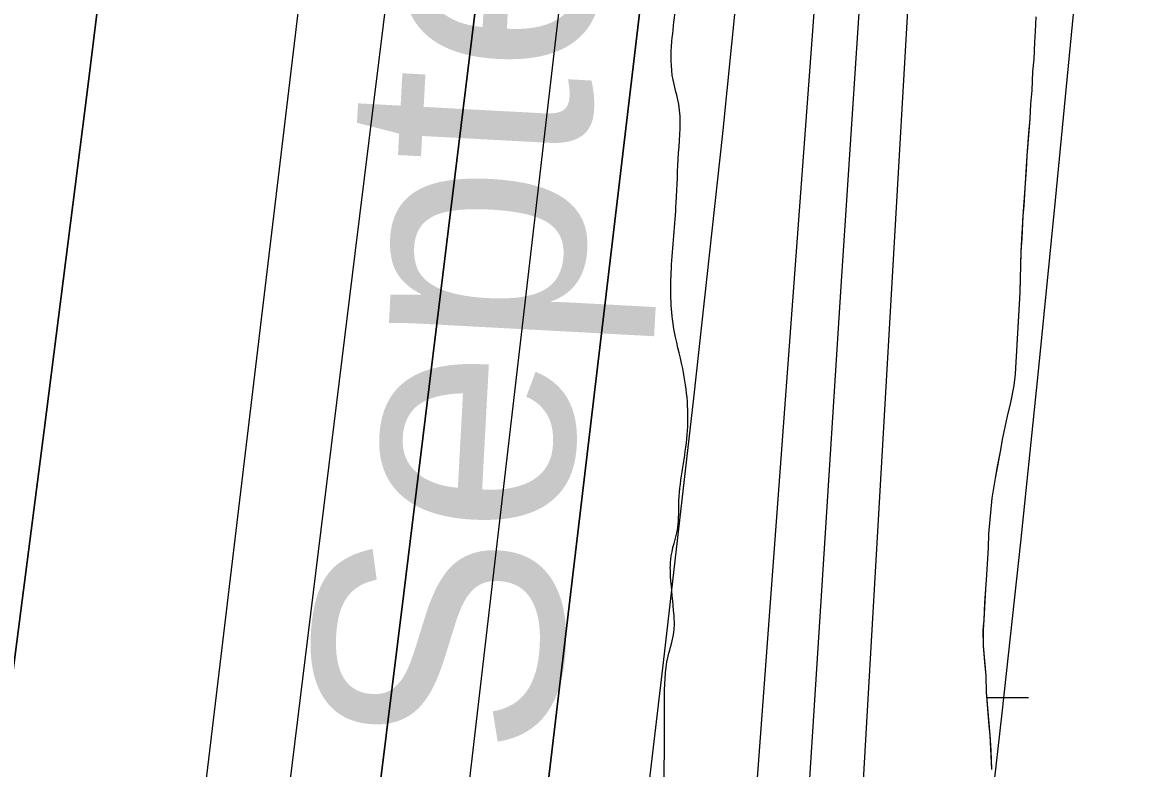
# Model space of a CAD drawing. Extents: x 3297716 to 3335574, y 688621 to 713991.
# Drawn here: x 3324582.4 to 3324959.2, y 702383.1 to 702632.5 of the extents above; entities that cross this region are included whole.
import ezdxf

# ---------------------------------------------------------------- set-up
doc = ezdxf.new("R2010")
doc.units = 0
for name, color, linetype in [('V-RIVR-EDGE', 7, 'Continuous'), ('V-RIVR-IDEN', 7, 'Continuous'), ('V-SITE-VEGE', 7, 'Continuous'), ('V-TOPO-DPTH', 7, 'Continuous'), ('V-TOPO-MAJR', 7, 'Continuous'), ('V-TOPO-MINR', 7, 'Continuous'), ('V-TOPO-WATR', 7, 'Continuous'), ('V-WETL-SWMP', 7, 'Continuous')]:
    doc.layers.add(name, color=color, linetype=linetype)

msp = doc.modelspace()

# ---------------------------------------------------------------- linework, layer by layer
at = {"layer": 'V-RIVR-EDGE'}
msp.add_spline([(3324700.3, 701692.21), (3324707.78, 701736.4), (3324708.99, 701756.57), (3324710.58, 701771.69), (3324714.89, 701788.35), (3324722.34, 701822.07), (3324727.05, 701846.49), (3324726.7, 701860.46), (3324727.5, 701871.7), (3324731.02, 701883.32), (3324734.93, 701894.95), (3324738.07, 701910.07), (3324740.85, 701935.65), (3324742.08, 701963.57), (3324744.08, 701986.84), (3324750.35, 702014.74), (3324758.19, 702047.69), (3324765.99, 702067.83), (3324770.69, 702085.66), (3324776.59, 702119.38), (3324779, 702151.95), (3324775.93, 702165.53), (3324775.95, 702172.13), (3324776.75, 702182.21), (3324782.22, 702198.09), (3324784.57, 702207.4), (3324787.31, 702220.57), (3324790.84, 702234.91), (3324790.48, 702247.32), (3324788.58, 702261.68), (3324792.88, 702276.4), (3324795.23, 702286.48), (3324796.04, 702301.6), (3324796.1, 702322.16), (3324796.58, 702361.71), (3324797.04, 702388.47), (3324797.08, 702405.53), (3324798.28, 702420.65), (3324800.24, 702428.79), (3324800.25, 702434.22), (3324799.12, 702447.41), (3324799.13, 702452.84), (3324801.49, 702463.69), (3324801.9, 702472.61), (3324804.67, 702494.71), (3324803.17, 702516.82), (3324800.1, 702530.78), (3324799.37, 702550.18), (3324800.98, 702572.28), (3324801.8, 702588.95), (3324801.84, 702605.24), (3324799.92, 702613.39), (3324799.56, 702626.19), (3324799.61, 702646.74), (3324796.53, 702655.67), (3324796.55, 702664.2), (3324795.87, 702699.88), (3324799.07, 702741.75), (3324804.98, 702779.74), (3324812.05, 702815.01), (3324811.68, 702822.77), (3324810.22, 702858.07), (3324812.61, 702884.04), (3324819.67, 702918.15), (3324824.8, 702951.1), (3324831.5, 702996.46), (3324832.33, 703018.17), (3324835.5, 703046.86), (3324839.48, 703086.41), (3324850.1, 703144.94), (3324857.56, 703182.54), (3324864.24, 703218.2), (3324872.54, 703282.56), (3324900.83, 703429.08), (3324908.27, 703460.86), (3324916.46, 703480.61), (3324923.86, 703491.84), (3324931.26, 703505.01), (3324939.47, 703529.42), (3324949.64, 703567.01), (3324957.5, 703607.71), (3324964.97, 703649.19), (3324975.98, 703709.27), (3324982.57, 703710.03), (3324987.24, 703714.67), (3324987.29, 703735.23), (3324987.72, 703753.45), (3324992.41, 703770.12), (3324995.53, 703775.92), (3325004.46, 703777.84), (3325009.5, 703779.38), (3325011.06, 703783.64), (3325012.63, 703791.78), (3325016.97, 703820.47), (3325016.6, 703829), (3325013.93, 703846.07), (3325008.93, 703864.31), (3325004.69, 703873.24), (3325006.26, 703880.61), (3325008.99, 703887.58), (3325017.91, 703888.72), (3325028.38, 703888.31), (3325034.21, 703891.78), (3325035, 703896.82), (3325038.14, 703911.16), (3325044.39, 703929.37), (3325050.24, 703944.48), (3325054.93, 703959.21), (3325054.96, 703971.23), (3325056.93, 703984.8), (3325059.31, 704004.96), (3325061.26, 704009.61), (3325066.7, 704013.08), (3325069.03, 704017.34), (3325072.96, 704034.4), (3325083.15, 704079.75), (3325083.58, 704096.81), (3325081.31, 704118.53), (3325074.39, 704143.37), (3325068.22, 704159.67), (3325067.85, 704164.71), (3325072.94, 704185.64), (3325083.49, 704218.97), (3325091.32, 704246.87), (3325097.94, 704259.26), (3325105.32, 704263.9), (3325113.47, 704263.88), (3325125.09, 704261.52), (3325136.71, 704254.12), (3325147.54, 704241.3), (3325156.81, 704227.7), (3325159.92, 704228.86), (3325160.32, 704235.45), (3325158.78, 704241.66), (3325154.93, 704249.43), (3325146.03, 704261.08), (3325125.54, 704282.85), (3325115.1, 704298.78), (3325109.32, 704312.75), (3325105.86, 704323.62), (3325105.49, 704333.31), (3325105.52, 704342.23), (3325105.54, 704350.38), (3325117.67, 704396.5), (3325125.12, 704427.5), (3325138.44, 704482.15), (3325165.86, 704592.22), (3325178.75, 704632.52), (3325185.01, 704655.38), (3325194.42, 704694.53), (3325194.86, 704714.3), (3325191.4, 704727.5), (3325190.64, 704734.48), (3325194.56, 704751.14), (3325194.6, 704767.82), (3325194.64, 704786.05), (3325194.29, 704801.17), (3325187.35, 704813.99), (3325187.75, 704820.97), (3325189.32, 704827.56), (3325195.54, 704836.07), (3325206.82, 704846.13), (3325216.91, 704852.69), (3325227.03, 704867.41), (3325241.05, 704891.03), (3325252.36, 704914.65), (3325257.03, 704923.18), (3325257.06, 704932.87), (3325257.85, 704940.62), (3325263.31, 704951.47), (3325270.33, 704969.68), (3325273.06, 704976.65), (3325273.5, 704994.49), (3325272.74, 705001.08), (3325268.87, 705005.36), (3325263.85, 705014.68), (3325262.32, 705024.38), (3325261.98, 705041.05), (3325263.97, 705061.6), (3325273.72, 705085.24), (3325279.96, 705100.34), (3325281.94, 705115.08), (3325281.96, 705125.55), (3325280.45, 705139.51), (3325280.47, 705148.82), (3325284.02, 705172.08), (3325289.12, 705198.05), (3325292.67, 705219.76), (3325304.48, 705292.63), (3325310, 705327.13), (3325312.4, 705358.93), (3325312.45, 705379.87), (3325308.65, 705410.9), (3325306.8, 705446.2), (3325306.09, 705471.79), (3325307.72, 705505.53), (3325312.5, 705553.61), (3325315.27, 705577.25), (3325322.71, 705605.93), (3325333.67, 705648.56), (3325336.07, 705678.81), (3325335.76, 705709.83), (3325338.11, 705717.97), (3325344.33, 705722.61), (3325351.71, 705730.73), (3325354.45, 705740.81), (3325361.48, 705759.8), (3325365.38, 705767.93), (3325374.72, 705783.42), (3325382.14, 705800.46), (3325392.69, 705833.01), (3325397.79, 705857.43), (3325405.65, 705900.46), (3325409.65, 705948.15), (3325411.66, 705977.23), (3325415.64, 706019.88), (3325415.73, 706054.39), (3325416.61, 706097.05), (3325414.35, 706125.75), (3325407.46, 706162.61), (3325405.59, 706188.21), (3325405.67, 706223.11), (3325404.23, 706268.1), (3325403.6, 706324.72), (3325403.68, 706356.91), (3325406.04, 706372.8), (3325405.68, 706384.82), (3325408.6, 706464.7), (3325405.61, 706509.7), (3325405.31, 706547.7), (3325405.8, 706587.65), (3325414.09, 706646.57), (3325419.6, 706681.85), (3325425.48, 706706.65), (3325425.91, 706723.33), (3325425.55, 706735.74), (3325420.96, 706761.34), (3325415.97, 706779.58), (3325416.8, 706804.01), (3325418.06, 706840.07), (3325420.8, 706852.87), (3325429, 706876.11), (3325434.86, 706890.06), (3325437.2, 706898.59), (3325437.22, 706906.34), (3325430.7, 706932.73), (3325426.49, 706958.33), (3325428.52, 706993.62), (3325433.24, 707021.92), (3325436.36, 707027.73), (3325439.09, 707035.48), (3325443.79, 707052.91), (3325452, 707078.49), (3325452.4, 707085.86), (3325445.46, 707099.45), (3325437.35, 707116.14), (3325435.45, 707129.72), (3325434.74, 707155.71), (3325437.16, 707193.7), (3325443.57, 707277.07), (3325445.56, 707298.78), (3325449.11, 707321.65), (3325456.53, 707344.9), (3325477.62, 707403.02), (3325488.91, 707421.99), (3325492.05, 707435.56), (3325494.41, 707449.9), (3325499.99, 707510.77), (3325504.69, 707528.99), (3325510.97, 707558.44), (3325513.74, 707580.54), (3325514.6, 707615.05), (3325515.06, 707645.69), (3325512.78, 707664.31), (3325511.29, 707691.07), (3325510.62, 707731.4), (3325506.86, 707780.28), (3325505.38, 707807.04), (3325503.84, 707814.41), (3325499.6, 707822.18), (3325498.83, 707826.83), (3325499.62, 707831.87), (3325502.74, 707838.07), (3325504.7, 707846.6), (3325505.89, 707857.06), (3325504.76, 707870.25), (3325502.46, 707882.67), (3325502.1, 707894.69), (3325503.69, 707910.97), (3325508.38, 707924.92), (3325510.73, 707934.23), (3325511.16, 707950.12), (3325515.88, 707978.03), (3325517.14, 708014.49), (3325518.47, 708082.35), (3325523.26, 708136.63), (3325524.9, 708175.79), (3325523.76, 708185.49), (3325521.07, 708195.19), (3325520.7, 708202.17), (3325521.91, 708220.4), (3325524.66, 708236.29), (3325525.88, 708258), (3325524.78, 708283.99), (3325523.65, 708298.34), (3325523.69, 708311.53), (3325525.67, 708328.2), (3325527.24, 708336.72), (3325526.09, 708343.71), (3325524.97, 708360.39), (3325525, 708373.18), (3325527.36, 708384.04), (3325533.23, 708405.35), (3325534.83, 708427.45), (3325536.05, 708449.17), (3325536.49, 708470.11), (3325539.7, 708514.7), (3325540.9, 708527.88), (3325542.48, 708539.51), (3325543.3, 708557.73), (3325546.49, 708594.57), (3325546.96, 708626.36), (3325549.32, 708639.93), (3325548.17, 708644.2), (3325545.85, 708648.47), (3325545.86, 708653.51), (3325548.66, 708688.02), (3325550.73, 708740.37), (3325553.15, 708777.2), (3325553.62, 708810.55), (3325555.63, 708840.8), (3325554.12, 708855.15), (3325554.92, 708867.17), (3325554.95, 708878.03), (3325555.75, 708890.05), (3325555.01, 708903.62), (3325554.27, 708917.97), (3325554.31, 708931.93), (3325555.13, 708949.38), (3325555.55, 708965.67), (3325554.84, 708992.04), (3325554.1, 709005.23), (3325554.13, 709017.64), (3325556.49, 709028.88), (3325556.91, 709042.06), (3325555.04, 709072.71), (3325556.68, 709106.44), (3325555.98, 709137.47), (3325556.83, 709166.16), (3325556.12, 709196.02), (3325555.4, 709218.52), (3325552.35, 709238.3), (3325550.49, 709270.88), (3325549.74, 709282.13), (3325551.33, 709294.54), (3325557.56, 709306.54), (3325563.01, 709315.45), (3325564.98, 709325.53), (3325565, 709334.06), (3325557.32, 709364.72), (3325551.92, 709377.14), (3325545.73, 709382.97), (3325537.6, 709389.97), (3325534.51, 709396.18), (3325531.82, 709405.89), (3325530.68, 709414.42), (3325530.72, 709429.54), (3325531.15, 709448.16), (3325531.58, 709464.83), (3325538.64, 709496.61), (3325542.17, 709510.95), (3325542.19, 709522.2), (3325536.84, 709554.01), (3325527.22, 709584.67), (3325525.7, 709596.7), (3325525.72, 709604.46), (3325526.53, 709618.8), (3325531.21, 709629.65), (3325532.82, 709653.69), (3325533.26, 709673.08), (3325530.62, 709702.95), (3325522.99, 709752.6), (3325519.17, 709778.98), (3325515.75, 709807.3), (3325515.82, 709833.28), (3325518.26, 709880.98), (3325528.52, 709950.37), (3325530.94, 709991.08), (3325532.21, 710034.9), (3325533.92, 710097.72), (3325535.61, 710155.11), (3325530.24, 710177.62), (3325528.34, 710191.58), (3325528.37, 710205.16), (3325527.63, 710217.96), (3325519.13, 710232.33), (3325503.65, 710246.32), (3325495.15, 710257.98), (3325492.87, 710276.21), (3325489.44, 710303.37), (3325485.24, 710326.26), (3325483.8, 710372.41), (3325479.6, 710398.01), (3325474.23, 710425.56), (3325465.39, 710453.89), (3325460.8, 710481.44), (3325458.95, 710517.51), (3325460.99, 710557.06), (3325466.1, 710586.52), (3325467.31, 710604.36), (3325465.82, 710630.73), (3325464.73, 710658.66), (3325467.54, 710697.43), (3325467.24, 710735.05), (3325466.9, 710752.5), (3325466.93, 710764.91), (3325466.2, 710782.75), (3325467.78, 710796.32), (3325469.74, 710804.84), (3325470.15, 710810.66), (3325469.41, 710826.95), (3325464.45, 710858.76), (3325452.53, 710900.67), (3325442.51, 710926.68), (3325430.16, 710951.53), (3325424.01, 710972.88), (3325423.28, 710991.1), (3325424.88, 711012.43), (3325426.86, 711027.16), (3325426.88, 711034.53), (3325424.97, 711046.94), (3325415.73, 711076.05), (3325402.64, 711111.37), (3325394.19, 711146.69), (3325390.03, 711187.03), (3325385.11, 711239.01), (3325374.1, 711332.49), (3325365.36, 711405.81), (3325354.44, 711537.69), (3325349.9, 711583.07), (3325345.01, 711646.3), (3325338.88, 711676.95), (3325338.15, 711695.57), (3325338.18, 711705.65), (3325337.05, 711718.84), (3325330.51, 711741.73), (3325317.82, 711782.48), (3325303.19, 711828.28), (3325297.43, 711850.4), (3325295.54, 711868.63), (3325290.26, 711932.24), (3325286.93, 711996.24), (3325287.08, 712055.19), (3325286.35, 712073.41), (3325282.53, 712096.3), (3325276, 712124.24), (3325270.24, 712146.36), (3325270.26, 712154.5), (3325274.54, 712159.92), (3325277.27, 712165.35), (3325277.67, 712171.16), (3325277.31, 712181.63), (3325276.55, 712187.45), (3325275.01, 712195.21), (3325271.97, 712208.08)], degree=3, dxfattribs=at)
at = {"layer": 'V-SITE-VEGE'}
msp.add_lwpolyline([(3324906.57, 702382.71), (3324905.96, 702394.24), (3324904.76, 702408.61), (3324904.6, 702414.03), (3324903.7, 702424.14), (3324903.68, 702429.4), (3324903.94, 702432.82), (3324904.47, 702443.08), (3324904.88, 702447.78), (3324905.41, 702456.9), (3324905.53, 702461.59), (3324906.61, 702473.42), (3324907.72, 702480.12), (3324909.53, 702489.67), (3324910.09, 702493.09), (3324911.76, 702500.93), (3324912.88, 702505.49), (3324914, 702511.19), (3324914.41, 702515.04), (3324916, 702542.24), (3324916.36, 702556.06), (3324917.02, 702567.88), (3324917.7, 702577), (3324918.36, 702587.97), (3324919.3, 702600.36), (3324919.56, 702605.35), (3324919.98, 702609.76), (3324920.23, 702616.17), (3324920.64, 702620.31), (3324920.9, 702626), (3324921.17, 702629.57), (3324921.29, 702634.41)], dxfattribs=at)
at = {"layer": 'V-TOPO-DPTH'}
for points in [[(3324641.64, 704234.96), (3324671.9, 703224.05), (3324670.42, 703199.54), (3324668.64, 703175.06), (3324666.43, 703150.61), (3324663.93, 703126.19), (3324644.15, 702948.57), (3324631.23, 702835.4), (3324617.92, 702722.27), (3324603.99, 702609.21), (3324589.66, 702496.21), (3324566.96, 702320.94), (3324563.38, 702292.03), (3324560.02, 702263.11), (3324556.99, 702234.14), (3324554.17, 702205.15), (3324509.85, 701720.13)], [(3324641.64, 704234.96), (3324671.9, 703224.05), (3324670.42, 703199.54), (3324668.64, 703175.06), (3324666.43, 703150.61), (3324663.93, 703126.19), (3324644.15, 702948.57), (3324631.23, 702835.4), (3324617.92, 702722.27), (3324603.99, 702609.21), (3324589.66, 702496.21), (3324566.96, 702320.94), (3324563.38, 702292.03), (3324560.02, 702263.11), (3324556.99, 702234.14), (3324554.17, 702205.15), (3324509.85, 701720.13)], [(3324710.04, 702043.78), (3324720.8, 702110.86), (3324738.33, 702219.78), (3324740.28, 702232.4), (3324742.13, 702245.04), (3324743.82, 702257.7), (3324745.4, 702270.38), (3324802.67, 702753.02), (3324810.64, 702820.51), (3324818.54, 702888), (3324826.35, 702955.5), (3324834.11, 703023.01), (3324841.59, 703088.54), (3324845.77, 703123.26), (3324850.24, 703157.93), (3324855.14, 703192.55), (3324860.33, 703227.13), (3324898.6, 703472.01), (3324920.01, 703601.64), (3324942.94, 703731)], [(3324942.94, 703731), (3324920.01, 703601.64), (3324898.6, 703472.01), (3324860.33, 703227.13), (3324855.14, 703192.55), (3324850.24, 703157.93), (3324845.77, 703123.26), (3324841.59, 703088.54), (3324834.11, 703023.01), (3324826.35, 702955.5), (3324818.54, 702888), (3324810.64, 702820.51), (3324802.67, 702753.02), (3324745.4, 702270.38), (3324743.82, 702257.7), (3324742.13, 702245.04), (3324740.28, 702232.4), (3324738.33, 702219.78), (3324720.8, 702110.86), (3324710.04, 702043.78)], [(3324603.97, 702055.83), (3324610.39, 702105.92), (3324616.69, 702156.02), (3324627.67, 702244.61), (3324628.38, 702250.43), (3324629.1, 702256.25), (3324629.8, 702262.07), (3324630.5, 702267.9), (3324710.15, 702932.98), (3324714.93, 702972.37), (3324719.81, 703011.75), (3324724.81, 703051.11), (3324729.91, 703090.46), (3324735.23, 703129.78), (3324740.74, 703169.07), (3324746.56, 703208.32), (3324752.58, 703247.54), (3324807.6, 703597.12), (3324824.7, 703707.35)], [(3324603.97, 702055.83), (3324610.39, 702105.92), (3324616.69, 702156.02), (3324627.67, 702244.61), (3324628.38, 702250.43), (3324629.1, 702256.25), (3324629.8, 702262.07), (3324630.5, 702267.9), (3324710.15, 702932.98), (3324714.93, 702972.37), (3324719.81, 703011.75), (3324724.81, 703051.11), (3324729.91, 703090.46), (3324735.23, 703129.78), (3324740.74, 703169.07), (3324746.56, 703208.32), (3324752.58, 703247.54), (3324807.6, 703597.12), (3324824.7, 703707.35)], [(3324886.24, 703689.67), (3324871.22, 703605.99), (3324856.24, 703522.29), (3324843.36, 703450.26), (3324835.03, 703402.55), (3324826.97, 703354.8), (3324819.31, 703306.97), (3324811.91, 703259.11), (3324800.82, 703185.29), (3324799.22, 703174.3), (3324797.68, 703163.3), (3324796.23, 703152.28), (3324794.85, 703141.26), (3324733.28, 702632.79), (3324725.53, 702569.08), (3324717.73, 702505.37), (3324709.86, 702441.67), (3324701.95, 702377.98), (3324694.59, 702319.02), (3324690.26, 702284.82), (3324685.85, 702250.63), (3324681.31, 702216.45), (3324676.69, 702182.29), (3324600.84, 701629.13)], [(3324886.24, 703689.67), (3324871.22, 703605.99), (3324856.24, 703522.29), (3324843.36, 703450.26), (3324835.03, 703402.55), (3324826.97, 703354.8), (3324819.31, 703306.97), (3324811.91, 703259.11), (3324800.82, 703185.29), (3324799.22, 703174.3), (3324797.68, 703163.3), (3324796.23, 703152.28), (3324794.85, 703141.26), (3324733.28, 702632.79), (3324725.53, 702569.08), (3324717.73, 702505.37), (3324709.86, 702441.67), (3324701.95, 702377.98), (3324694.59, 702319.02), (3324690.26, 702284.82), (3324685.85, 702250.63), (3324681.31, 702216.45), (3324676.69, 702182.29), (3324600.84, 701629.13)], [(3324689.97, 701638.87), (3324800.98, 702156.33), (3324803.34, 702167.3), (3324805.73, 702178.26), (3324808.14, 702189.21), (3324810.56, 702200.16), (3324813.74, 702214.43), (3324814.55, 702218.25), (3324815.31, 702222.08), (3324815.98, 702225.93), (3324816.59, 702229.79), (3324817.56, 702236.26), (3324817.64, 702236.89), (3324817.83, 702238.8), (3324818.83, 702252.88), (3324819.37, 702260.56), (3324819.92, 702268.23), (3324820.48, 702275.91), (3324821.04, 702283.58), (3324882.96, 703120.64)]]:
    msp.add_lwpolyline(points, dxfattribs=at)
at = {"layer": 'V-TOPO-MAJR'}
msp.add_lwpolyline([(3324775.01, 701526.37), (3324878.28, 702157.15), (3324884.01, 702193.77), (3324889.4, 702230.44), (3324894.27, 702267.19), (3324898.81, 702303.98), (3324903.51, 702344.51), (3324909.97, 702401.62), (3324916.22, 702458.76), (3324922.13, 702515.93), (3324927.83, 702573.12), (3324979.64, 703108.91), (3325316.62, 704249.06)], dxfattribs=at)
at = {"layer": 'V-TOPO-MINR'}
for points in [[(3324718.51, 701933.39), (3324765.01, 702183.53), (3324770.13, 702212.65), (3324774.86, 702241.83), (3324779.01, 702271.1), (3324782.78, 702300.43), (3324796.76, 702418.51), (3324806.88, 702506.96), (3324816.55, 702595.46), (3324825.54, 702684.03), (3324834.07, 702772.65), (3324864.91, 703106.34), (3324867.39, 703131.15), (3324870.14, 703155.93), (3324873.26, 703180.66), (3324876.64, 703205.36), (3324905.86, 703407.19), (3325122.57, 704267.9)], [(3324509.85, 701720.13), (3324554.17, 702205.15), (3324556.99, 702234.14), (3324560.02, 702263.11), (3324563.38, 702292.03), (3324566.96, 702320.94), (3324589.66, 702496.21), (3324603.99, 702609.21), (3324617.92, 702722.27), (3324631.23, 702835.4), (3324644.15, 702948.57), (3324663.93, 703126.19), (3324666.43, 703150.61), (3324668.64, 703175.06), (3324670.42, 703199.54), (3324671.9, 703224.05), (3324641.64, 704234.96)], [(3324808.72, 702053.5), (3324818.41, 702114.14), (3324833.53, 702215.77), (3324834.88, 702225.73), (3324836.06, 702235.71), (3324837, 702245.71), (3324837.76, 702255.74), (3324849.62, 702442.57), (3324856.27, 702546.02), (3324863.05, 702649.46), (3324870, 702752.89), (3324877.07, 702856.32), (3324896.12, 703131.59), (3324896.97, 703142.36), (3324897.97, 703153.11), (3324899.18, 703163.84), (3324900.53, 703174.56), (3324915.93, 703287.58), (3325196.66, 704181.13)], [(3324811.59, 701933.82), (3324849.62, 702195.26), (3324852.17, 702214.56), (3324854.38, 702233.89), (3324856.09, 702253.27), (3324857.47, 702272.68), (3324890.74, 702849.43), (3324893.71, 702899.86), (3324896.76, 702950.28), (3324899.92, 703000.69), (3324903.17, 703051.1), (3324909.16, 703142.54), (3324909.51, 703147.22), (3324909.94, 703151.89), (3324910.45, 703156.55), (3324911.04, 703161.21), (3324918.1, 703213.04), (3324920.5, 703228.5), (3324923.29, 703243.89), (3324926.65, 703259.17), (3324930.39, 703274.37), (3325225.08, 704163.06)], [(3324603.97, 702055.83), (3324610.39, 702105.92), (3324616.69, 702156.02), (3324627.67, 702244.61), (3324628.38, 702250.43), (3324629.1, 702256.25), (3324629.8, 702262.07), (3324630.5, 702267.9), (3324710.15, 702932.98), (3324714.93, 702972.37), (3324719.81, 703011.75), (3324724.81, 703051.11), (3324729.91, 703090.46), (3324735.23, 703129.78), (3324740.74, 703169.07), (3324746.56, 703208.32), (3324752.58, 703247.54), (3324807.6, 703597.12), (3324824.7, 703707.35)], [(3324600.84, 701629.13), (3324676.69, 702182.29), (3324681.31, 702216.45), (3324685.85, 702250.63), (3324690.26, 702284.82), (3324694.59, 702319.02), (3324701.95, 702377.98), (3324709.86, 702441.67), (3324717.73, 702505.37), (3324725.53, 702569.08), (3324733.28, 702632.79), (3324794.85, 703141.26), (3324796.23, 703152.28), (3324797.68, 703163.3), (3324799.22, 703174.3), (3324800.82, 703185.29), (3324811.91, 703259.11), (3324819.31, 703306.97), (3324826.97, 703354.8), (3324835.03, 703402.55), (3324843.36, 703450.26), (3324856.24, 703522.29), (3324871.22, 703605.99), (3324886.24, 703689.67)], [(3324595.11, 701784.1), (3324651.45, 702214.56), (3324653.97, 702234.05), (3324656.47, 702253.54), (3324658.92, 702273.03), (3324661.34, 702292.53), (3324693.66, 702555.28), (3324706.24, 702657.1), (3324718.87, 702758.92), (3324731.6, 702860.73), (3324744.4, 702962.53), (3324763.84, 703116.7), (3324767.07, 703141.39), (3324770.43, 703166.06), (3324774.02, 703190.7), (3324777.74, 703215.31), (3324802.01, 703371.16), (3324818.52, 703473.59), (3324835.75, 703575.9), (3324854.05, 703678.02)], [(3324689.97, 701638.87), (3324800.98, 702156.33), (3324803.34, 702167.3), (3324805.73, 702178.26), (3324808.14, 702189.21), (3324810.56, 702200.16), (3324813.74, 702214.43), (3324814.55, 702218.25), (3324815.31, 702222.08), (3324815.98, 702225.93), (3324816.59, 702229.79), (3324817.56, 702236.26), (3324817.64, 702236.89), (3324817.83, 702238.8), (3324818.83, 702252.88), (3324819.37, 702260.56), (3324819.92, 702268.23), (3324820.48, 702275.91), (3324821.04, 702283.58), (3324882.96, 703120.64)], [(3324598.74, 701456.39), (3324713.98, 702230.09), (3324714.41, 702233), (3324714.84, 702235.92), (3324715.27, 702238.83), (3324715.69, 702241.74), (3324716.28, 702245.82), (3324716.52, 702247.57), (3324716.97, 702251.09), (3324717.07, 702251.97), (3324717.18, 702252.85), (3324721.8, 702292.35), (3324724.22, 702312.98), (3324726.62, 702333.61), (3324729.03, 702354.24), (3324731.43, 702374.87), (3324817.9, 703118.9)]]:
    msp.add_lwpolyline(points, dxfattribs=at)
at = {"layer": 'V-TOPO-WATR'}
msp.add_lwpolyline([(3324710.04, 702043.78), (3324720.8, 702110.86), (3324738.33, 702219.78), (3324740.28, 702232.4), (3324742.13, 702245.04), (3324743.82, 702257.7), (3324745.4, 702270.38), (3324802.67, 702753.02), (3324810.64, 702820.51), (3324818.54, 702888), (3324826.35, 702955.5), (3324834.11, 703023.01), (3324841.59, 703088.54), (3324845.77, 703123.26), (3324850.24, 703157.93), (3324855.14, 703192.55), (3324860.33, 703227.13), (3324898.6, 703472.01), (3324920.01, 703601.64), (3324942.94, 703731)], dxfattribs=at)
at = {"layer": 'V-WETL-SWMP'}
msp.add_line((3324904.91, 702406.76), (3324918.76, 702406.77), dxfattribs=at)
for points in [[(3324918.36, 702587.97), (3324918.9, 702595.52), (3324919.3, 702600.36), (3324919.57, 702605.35), (3324919.97, 702609.76), (3324920.23, 702616.17), (3324920.64, 702620.31), (3324920.9, 702626), (3324921.17, 702629.57), (3324921.29, 702634.41)], [(3324906.57, 702382.71), (3324906.27, 702389.11), (3324905.96, 702394.24), (3324905.67, 702397.37), (3324905.21, 702403.06), (3324904.76, 702408.62), (3324904.6, 702414.03), (3324904.15, 702418.58), (3324903.7, 702424.13), (3324903.67, 702429.4), (3324903.94, 702432.82), (3324904.2, 702438.52), (3324904.47, 702443.08), (3324904.88, 702447.78), (3324905.41, 702456.9), (3324905.53, 702461.59), (3324906.61, 702473.42), (3324907.72, 702480.12), (3324908.42, 702484.11), (3324909.53, 702489.67), (3324910.09, 702493.09), (3324911.06, 702497.79), (3324911.76, 702500.93), (3324912.88, 702505.49), (3324914, 702511.19), (3324914.41, 702515.04), (3324914.81, 702520.88), (3324915.07, 702526.72), (3324915.47, 702532.42), (3324915.73, 702538.4), (3324916, 702542.24), (3324916.12, 702547.23), (3324916.25, 702550.79), (3324916.36, 702556.06), (3324916.63, 702560.33), (3324917.02, 702567.88), (3324917.29, 702571.3), (3324917.7, 702577), (3324918.1, 702583.27), (3324918.36, 702587.97)]]:
    msp.add_lwpolyline(points, dxfattribs=at)

# ---------------------------------------------------------------- texts
at = {"layer": 'V-RIVR-IDEN'}
msp.add_text('September', height=83, rotation=86.9233, dxfattribs=at).set_placement((3324760.9, 702385.94))

doc.saveas('drawing.dxf')
